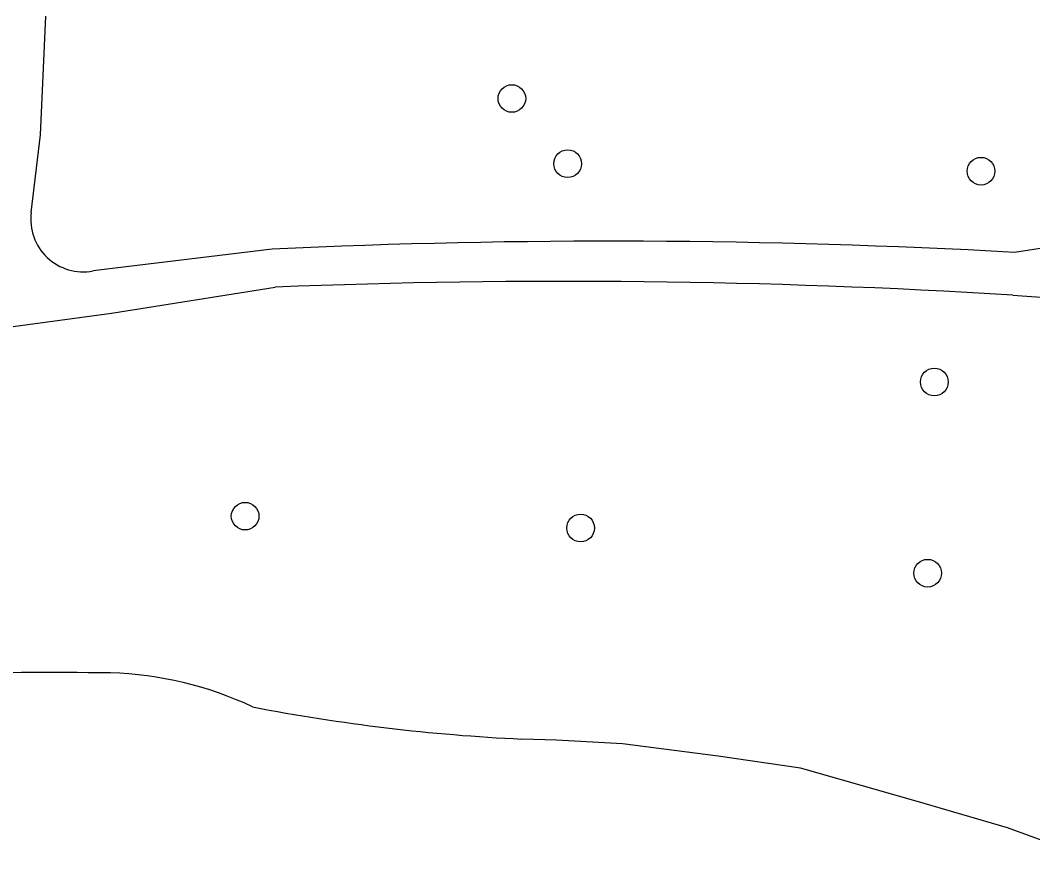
# Model space of a CAD drawing. Extents: x 159822 to 160765, y 380693 to 381634.
# Drawn here: x 160338.1 to 160373.93, y 380769.8 to 380799.52 of the extents above; entities that cross this region are included whole.
import ezdxf

# ---------------------------------------------------------------- set-up
doc = ezdxf.new("R2010")
doc.units = 0
for name, color, linetype in [('IMGEO_Boom', 7, 'Continuous'), ('IMGEO_Voetpad_halfverhard', 7, 'Continuous'), ('IMGEO_Waterloop', 7, 'Continuous')]:
    doc.layers.add(name, color=color, linetype=linetype)

msp = doc.modelspace()

# ---------------------------------------------------------------- linework, layer by layer
at = {"layer": 'IMGEO_Boom'}
for centre in [(160355.496, 380796.746), (160357.471, 380794.438), (160372.098, 380794.173), (160370.445, 380786.713), (160346.057, 380781.964), (160357.928, 380781.544), (160370.211, 380779.945)]:
    msp.add_circle(centre, 0.489, dxfattribs=at)
at = {"layer": 'IMGEO_Voetpad_halfverhard'}
for points in [[(160338.484, 380792.711), (160338.815, 380795.457), (160339.004, 380799.663)], [(160380.068, 380793.081), (160374.495, 380791.487), (160373.281, 380791.3)], [(160347.016, 380791.417), (160340.674, 380790.644)], [(160290.753, 380777.144), (160300.403, 380779.271), (160320.14, 380783.971), (160326.041, 380785.36), (160337.676, 380788.648), (160341.326, 380789.152), (160347.121, 380790.07)], [(160373.229, 380789.789), (160374.724, 380789.682), (160379.484, 380789.053)]]:
    msp.add_lwpolyline(points, dxfattribs=at)
for centre, radius, start, end in [((160340.328, 380792.471), 1.859, 172.5775, 280.7326), ((160359, 380533.599), 258.096, 86.82815, 92.66139), ((160357.374, 380529.708), 260.564, 86.51152, 92.25518)]:
    msp.add_arc(centre, radius, start, end, dxfattribs=at)
at = {"layer": 'IMGEO_Waterloop'}
msp.add_lwpolyline([(160376.134, 380769.803), (160373.041, 380770.933), (160369.799, 380771.873), (160365.712, 380773.048), (160362.8, 380773.471), (160359.413, 380773.909), (160357.077, 380774.03), (160355.845, 380774.076)], dxfattribs=at)
for centre, radius, start, end in [((160339.255, 380651.374), 125.056, 89.06649, 94.83822), ((160340.956, 380763.886), 12.533, 64.6852, 88.464), ((160358.905, 380840.117), 66.112, 259.02185, 267.34713)]:
    msp.add_arc(centre, radius, start, end, dxfattribs=at)

doc.saveas('drawing.dxf')
